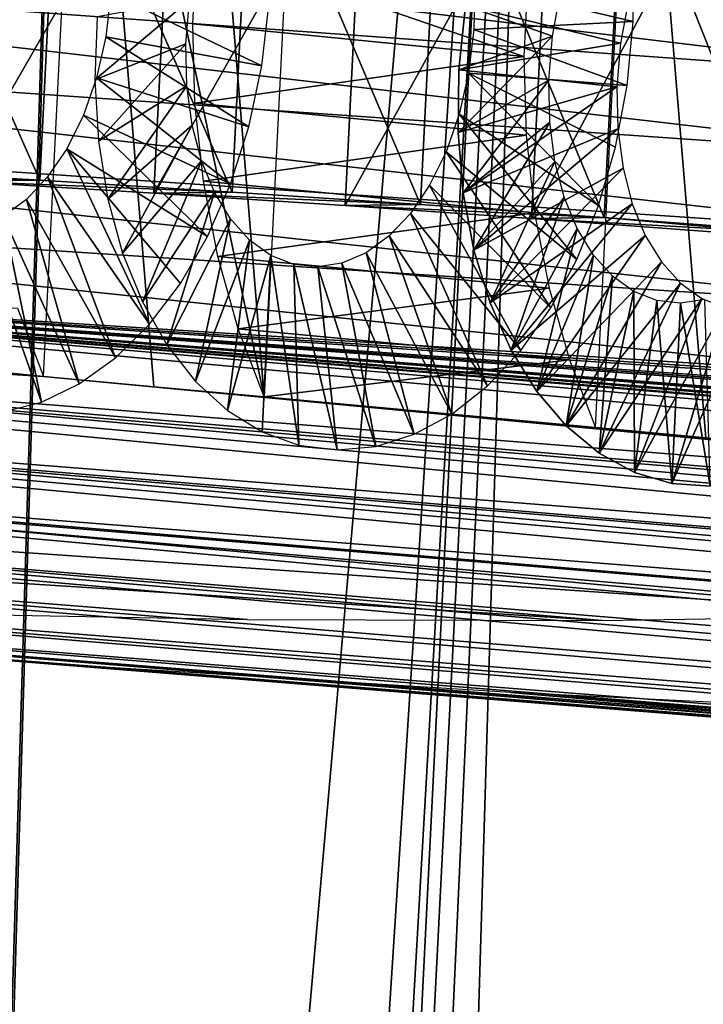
# Model space of a CAD drawing. Header units: millimetres. Extents: x -99 to 221, y -61 to 39.
# Tile 629 of 656: x 194.26 to 196.92, y 23.77 to 27.6. Entities that reach past the tile are written whole.
import ezdxf

# ---------------------------------------------------------------- set-up
doc = ezdxf.new("R2010")
doc.units = ezdxf.units.MM
doc.header["$LTSCALE"] = 33.374815
for name, color, linetype in [('105', 7, 'CONTINUOUS'), ('107', 7, 'CONTINUOUS'), ('109', 7, 'CONTINUOUS'), ('116', 7, 'CONTINUOUS'), ('117', 7, 'CONTINUOUS'), ('33', 7, 'CONTINUOUS'), ('34', 7, 'CONTINUOUS'), ('72', 7, 'CONTINUOUS'), ('73', 7, 'CONTINUOUS'), ('74', 7, 'CONTINUOUS'), ('93', 7, 'CONTINUOUS'), ('94', 7, 'CONTINUOUS')]:
    doc.layers.add(name, color=color, linetype=linetype)

msp = doc.modelspace()

# ---------------------------------------------------------------- linework, layer by layer
at = {"layer": '105', "color": 7, "linetype": 'CONTINUOUS'}
for points in [[(193.5769, 27.0159, -233.2508), (193.2505, 27.0122, -233.6515), (194.3363, 26.9717, -233.375), (193.5769, 27.0159, -233.2508)], [(193.2505, 27.0122, -233.6515), (194.0206, 26.9684, -233.7575), (194.3363, 26.9717, -233.375), (193.2505, 27.0122, -233.6515)], [(194.3363, 26.9717, -233.375), (194.0206, 26.9684, -233.7575), (195.0844, 26.9254, -233.5546), (194.3363, 26.9717, -233.375)], [(194.0206, 26.9684, -233.7575), (194.7799, 26.9222, -233.9229), (195.0844, 26.9254, -233.5546), (194.0206, 26.9684, -233.7575)], [(195.0844, 26.9254, -233.5546), (194.7799, 26.9222, -233.9229), (195.8171, 26.877, -233.7888), (195.0844, 26.9254, -233.5546)], [(194.7799, 26.9222, -233.9229), (195.524, 26.8738, -234.1466), (195.8171, 26.877, -233.7888), (194.7799, 26.9222, -233.9229)], [(195.8171, 26.877, -233.7888), (195.524, 26.8738, -234.1466), (196.5305, 26.827, -234.0763), (195.8171, 26.877, -233.7888)], [(195.524, 26.8738, -234.1466), (196.2484, 26.8236, -234.4273), (196.5305, 26.827, -234.0763), (195.524, 26.8738, -234.1466)], [(196.2484, 26.8236, -234.4273), (197.1164, 26.7756, -234.5196), (196.5305, 26.827, -234.0763), (196.2484, 26.8236, -234.4273)], [(196.9488, 26.7718, -234.7634), (197.1164, 26.7756, -234.5196), (196.2484, 26.8236, -234.4273), (196.9488, 26.7718, -234.7634)], [(196.5305, 26.827, -234.0763), (197.1164, 26.7756, -234.5196), (197.2206, 26.7756, -234.4155), (196.5305, 26.827, -234.0763)]]:
    msp.add_3dface(points, dxfattribs=at)
at = {"layer": '107', "color": 7, "linetype": 'CONTINUOUS'}
for points in [[(193.5769, 27.0159, -233.2508), (194.3363, 26.9717, -233.375), (193.6517, 28.5122, -233.3256), (193.5769, 27.0159, -233.2508)], [(194.3363, 26.9717, -233.375), (194.4111, 28.468, -233.4497), (193.6517, 28.5122, -233.3256), (194.3363, 26.9717, -233.375)], [(194.3363, 26.9717, -233.375), (195.0844, 26.9254, -233.5546), (194.4111, 28.468, -233.4497), (194.3363, 26.9717, -233.375)], [(195.0844, 26.9254, -233.5546), (195.1592, 28.4216, -233.6294), (194.4111, 28.468, -233.4497), (195.0844, 26.9254, -233.5546)], [(195.0844, 26.9254, -233.5546), (195.8171, 26.877, -233.7888), (195.1592, 28.4216, -233.6294), (195.0844, 26.9254, -233.5546)], [(195.8171, 26.877, -233.7888), (195.8919, 28.3733, -233.8636), (195.1592, 28.4216, -233.6294), (195.8171, 26.877, -233.7888)], [(195.8171, 26.877, -233.7888), (196.5305, 26.827, -234.0763), (195.8919, 28.3733, -233.8636), (195.8171, 26.877, -233.7888)], [(196.5305, 26.827, -234.0763), (196.6053, 28.3233, -234.1511), (195.8919, 28.3733, -233.8636), (196.5305, 26.827, -234.0763)], [(196.5305, 26.827, -234.0763), (197.2206, 26.7756, -234.4155), (196.6053, 28.3233, -234.1511), (196.5305, 26.827, -234.0763)], [(197.2206, 26.7756, -234.4155), (197.2954, 28.2718, -234.4902), (196.6053, 28.3233, -234.1511), (197.2206, 26.7756, -234.4155)]]:
    msp.add_3dface(points, dxfattribs=at)
at = {"layer": '109', "color": 7, "linetype": 'CONTINUOUS'}
for points in [[(194.0206, 26.9684, -233.7575), (194.0953, 28.4647, -233.8323), (194.8547, 28.4184, -233.9976), (194.0206, 26.9684, -233.7575)], [(194.7799, 26.9222, -233.9229), (194.0206, 26.9684, -233.7575), (194.8547, 28.4184, -233.9976), (194.7799, 26.9222, -233.9229)], [(194.7799, 26.9222, -233.9229), (194.8547, 28.4184, -233.9976), (195.5988, 28.3701, -234.2214), (194.7799, 26.9222, -233.9229)], [(195.524, 26.8738, -234.1466), (194.7799, 26.9222, -233.9229), (195.5988, 28.3701, -234.2214), (195.524, 26.8738, -234.1466)], [(195.524, 26.8738, -234.1466), (195.5988, 28.3701, -234.2214), (196.3232, 28.3198, -234.5021), (195.524, 26.8738, -234.1466)], [(196.2484, 26.8236, -234.4273), (195.524, 26.8738, -234.1466), (196.3232, 28.3198, -234.5021), (196.2484, 26.8236, -234.4273)], [(196.2484, 26.8236, -234.4273), (196.3232, 28.3198, -234.5021), (197.0236, 28.268, -234.8382), (196.2484, 26.8236, -234.4273)], [(196.9488, 26.7718, -234.7634), (196.2484, 26.8236, -234.4273), (197.0236, 28.268, -234.8382), (196.9488, 26.7718, -234.7634)]]:
    msp.add_3dface(points, dxfattribs=at)
at = {"layer": '116', "color": 7, "linetype": 'CONTINUOUS'}
for points in [[(196.9266, 25.9703, -233.7791), (196.4969, 26.01, -233.3613), (196.6567, 29.2066, -233.521), (196.9266, 25.9703, -233.7791)], [(196.6567, 29.2066, -233.521), (197.0861, 29.1617, -233.9386), (197.3555, 25.9306, -234.1961), (196.6567, 29.2066, -233.521)], [(197.3555, 25.9306, -234.1961), (196.9266, 25.9703, -233.7791), (196.6567, 29.2066, -233.521), (197.3555, 25.9306, -234.1961)]]:
    msp.add_3dface(points, dxfattribs=at)
at = {"layer": '117', "color": 7, "linetype": 'CONTINUOUS'}
for points in [[(194.7803, 26.1688, -231.692), (194.3506, 26.2085, -231.2742), (194.5117, 29.4311, -231.4353), (194.7803, 26.1688, -231.692)], [(194.5117, 29.4311, -231.4353), (194.9411, 29.3862, -231.8528), (195.2091, 26.1291, -232.109), (194.5117, 29.4311, -231.4353)], [(195.2091, 26.1291, -232.109), (194.7803, 26.1688, -231.692), (194.5117, 29.4311, -231.4353), (195.2091, 26.1291, -232.109)], [(195.3697, 29.3413, -232.2696), (195.2091, 26.1291, -232.109), (194.9411, 29.3862, -231.8528), (195.3697, 29.3413, -232.2696)]]:
    msp.add_3dface(points, dxfattribs=at)
at = {"layer": '33', "color": 7, "linetype": 'CONTINUOUS'}
for points in [[(194.6421, 37.3741, -216.5036), (191.2419, 5.7193, -216.7398), (192.7174, 37.7613, -218.4671), (194.6421, 37.3741, -216.5036)], [(192.0753, 5.2657, -215.861), (191.2419, 5.7193, -216.7398), (194.6421, 37.3741, -216.5036), (192.0753, 5.2657, -215.861)], [(192.8792, 4.7264, -215.0032), (192.0753, 5.2657, -215.861), (194.6421, 37.3741, -216.5036), (192.8792, 4.7264, -215.0032)], [(193.6493, 4.1045, -214.171), (192.8792, 4.7264, -215.0032), (194.6421, 37.3741, -216.5036), (193.6493, 4.1045, -214.171)], [(196.5407, 36.8338, -214.551), (193.6493, 4.1045, -214.171), (194.6421, 37.3741, -216.5036), (196.5407, 36.8338, -214.551)], [(194.3817, 3.4029, -213.3684), (193.6493, 4.1045, -214.171), (196.5407, 36.8338, -214.551), (194.3817, 3.4029, -213.3684)], [(194.6022, 3.1458, -213.1223), (194.3817, 3.4029, -213.3684), (196.5407, 36.8338, -214.551), (194.6022, 3.1458, -213.1223)], [(194.8006, 2.8557, -212.8948), (194.6022, 3.1458, -213.1223), (196.5407, 36.8338, -214.551), (194.8006, 2.8557, -212.8948)], [(194.9749, 2.5358, -212.6885), (194.8006, 2.8557, -212.8948), (196.5407, 36.8338, -214.551), (194.9749, 2.5358, -212.6885)], [(198.4073, 36.1419, -212.6153), (194.9749, 2.5358, -212.6885), (196.5407, 36.8338, -214.551), (198.4073, 36.1419, -212.6153)], [(198.4073, 36.1419, -212.6153), (193.6646, -58.7521, -207.8727), (194.2771, -22.8143, -210.8524), (198.4073, 36.1419, -212.6153)], [(200.2358, 35.3009, -210.7027), (193.6646, -58.7521, -207.8727), (198.4073, 36.1419, -212.6153), (200.2358, 35.3009, -210.7027)], [(194.2771, -22.8143, -210.8524), (195.4275, 0.2041, -212.0029), (198.4073, 36.1419, -212.6153), (194.2771, -22.8143, -210.8524)], [(195.1232, 2.1895, -212.5057), (194.9749, 2.5358, -212.6885), (198.4073, 36.1419, -212.6153), (195.1232, 2.1895, -212.5057)], [(195.2437, 1.8207, -212.3482), (195.1232, 2.1895, -212.5057), (198.4073, 36.1419, -212.6153), (195.2437, 1.8207, -212.3482)], [(195.3353, 1.4335, -212.218), (195.2437, 1.8207, -212.3482), (198.4073, 36.1419, -212.6153), (195.3353, 1.4335, -212.218)], [(195.3968, 1.032, -212.1163), (195.3353, 1.4335, -212.218), (198.4073, 36.1419, -212.6153), (195.3968, 1.032, -212.1163)], [(195.4277, 0.6208, -212.0443), (195.3968, 1.032, -212.1163), (198.4073, 36.1419, -212.6153), (195.4277, 0.6208, -212.0443)], [(195.4275, 0.2041, -212.0029), (195.4277, 0.6208, -212.0443), (198.4073, 36.1419, -212.6153), (195.4275, 0.2041, -212.0029)], [(195.5772, -57.9111, -206.0442), (193.6646, -58.7521, -207.8727), (200.2358, 35.3009, -210.7027), (195.5772, -57.9111, -206.0442)], [(202.0207, 34.3131, -208.819), (195.5772, -57.9111, -206.0442), (200.2358, 35.3009, -210.7027), (202.0207, 34.3131, -208.819)], [(197.4609, -56.9233, -204.2592), (195.5772, -57.9111, -206.0442), (202.0207, 34.3131, -208.819), (197.4609, -56.9233, -204.2592)]]:
    msp.add_3dface(points, dxfattribs=at)
at = {"layer": '34', "color": 7, "linetype": 'CONTINUOUS'}
for points in [[(194.593, 35.8649, -205.0599), (192.7645, 36.706, -206.9725), (189.9345, -57.347, -200.4014), (194.593, 35.8649, -205.0599)], [(191.8181, -56.3593, -198.6164), (194.593, 35.8649, -205.0599), (189.9345, -57.347, -200.4014), (191.8181, -56.3593, -198.6164)], [(196.378, 34.8772, -203.1763), (194.593, 35.8649, -205.0599), (191.8181, -56.3593, -198.6164), (196.378, 34.8772, -203.1763)], [(193.6667, -55.2281, -196.8809), (196.378, 34.8772, -203.1763), (191.8181, -56.3593, -198.6164), (193.6667, -55.2281, -196.8809)], [(198.1135, 33.7459, -201.3277), (196.378, 34.8772, -203.1763), (193.6667, -55.2281, -196.8809), (198.1135, 33.7459, -201.3277)], [(195.4746, -53.9568, -195.2001), (198.1135, 33.7459, -201.3277), (193.6667, -55.2281, -196.8809), (195.4746, -53.9568, -195.2001)], [(199.7943, 32.4747, -199.5198), (198.1135, 33.7459, -201.3277), (195.4746, -53.9568, -195.2001), (199.7943, 32.4747, -199.5198)], [(197.236, -52.5496, -193.5794), (199.7943, 32.4747, -199.5198), (195.4746, -53.9568, -195.2001), (197.236, -52.5496, -193.5794)]]:
    msp.add_3dface(points, dxfattribs=at)
at = {"layer": '72', "linetype": 'CONTINUOUS'}
for points in [[(196.3614, 27.7053, -231.7167), (195.9921, 27.651, -232.3368), (196.3296, 27.5319, -231.6671), (196.3614, 27.7053, -231.7167)], [(195.9921, 27.651, -232.3368), (195.9658, 27.4018, -232.2795), (196.3296, 27.5319, -231.6671), (195.9921, 27.651, -232.3368)], [(196.3296, 27.5319, -231.6671), (195.9628, 27.1576, -232.1994), (196.3155, 27.3617, -231.5998), (196.3296, 27.5319, -231.6671)], [(195.9658, 27.4018, -232.2795), (195.9628, 27.1576, -232.1994), (196.3296, 27.5319, -231.6671), (195.9658, 27.4018, -232.2795)], [(195.9628, 27.1576, -232.1994), (195.9826, 26.9225, -232.0973), (196.3155, 27.3617, -231.5998), (195.9628, 27.1576, -232.1994)], [(196.3155, 27.3617, -231.5998), (195.9826, 26.9225, -232.0973), (196.3191, 27.198, -231.5154), (196.3155, 27.3617, -231.5998)], [(195.9826, 26.9225, -232.0973), (196.0245, 26.7006, -231.9744), (196.3191, 27.198, -231.5154), (195.9826, 26.9225, -232.0973)], [(196.3191, 27.198, -231.5154), (196.0245, 26.7006, -231.9744), (196.3395, 27.0454, -231.4155), (196.3191, 27.198, -231.5154)], [(196.0245, 26.7006, -231.9744), (196.0873, 26.4957, -231.8325), (196.3395, 27.0454, -231.4155), (196.0245, 26.7006, -231.9744)], [(196.3395, 27.0454, -231.4155), (196.0873, 26.4957, -231.8325), (196.3756, 26.9065, -231.3013), (196.3395, 27.0454, -231.4155)], [(196.0873, 26.4957, -231.8325), (196.1693, 26.3113, -231.6733), (196.3756, 26.9065, -231.3013), (196.0873, 26.4957, -231.8325)], [(196.3756, 26.9065, -231.3013), (196.1693, 26.3113, -231.6733), (196.426, 26.7841, -231.1745), (196.3756, 26.9065, -231.3013)], [(196.1693, 26.3113, -231.6733), (196.2687, 26.1506, -231.499), (196.426, 26.7841, -231.1745), (196.1693, 26.3113, -231.6733)], [(196.426, 26.7841, -231.1745), (196.2687, 26.1506, -231.499), (196.4891, 26.6807, -231.0368), (196.426, 26.7841, -231.1745)], [(196.2687, 26.1506, -231.499), (196.3833, 26.0163, -231.3122), (196.4891, 26.6807, -231.0368), (196.2687, 26.1506, -231.499)], [(196.4891, 26.6807, -231.0368), (196.3833, 26.0163, -231.3122), (196.563, 26.5984, -230.8904), (196.4891, 26.6807, -231.0368)], [(196.3833, 26.0163, -231.3122), (196.5108, 25.9108, -231.1155), (196.563, 26.5984, -230.8904), (196.3833, 26.0163, -231.3122)], [(196.563, 26.5984, -230.8904), (196.5108, 25.9108, -231.1155), (196.646, 26.5388, -230.737), (196.563, 26.5984, -230.8904)], [(196.5108, 25.9108, -231.1155), (196.6483, 25.8359, -230.9117), (196.646, 26.5388, -230.737), (196.5108, 25.9108, -231.1155)], [(196.646, 26.5388, -230.737), (196.6483, 25.8359, -230.9117), (196.7349, 26.5037, -230.5802), (196.646, 26.5388, -230.737)], [(196.6483, 25.8359, -230.9117), (196.7932, 25.7929, -230.7037), (196.7349, 26.5037, -230.5802), (196.6483, 25.8359, -230.9117)], [(196.7349, 26.5037, -230.5802), (196.7932, 25.7929, -230.7037), (196.8275, 26.4935, -230.4225), (196.7349, 26.5037, -230.5802)], [(196.8275, 26.4935, -230.4225), (196.9425, 25.7826, -230.4947), (196.9218, 26.5087, -230.2653), (196.8275, 26.4935, -230.4225)], [(196.7932, 25.7929, -230.7037), (196.9425, 25.7826, -230.4947), (196.8275, 26.4935, -230.4225), (196.7932, 25.7929, -230.7037)]]:
    msp.add_3dface(points, dxfattribs=at)
at = {"layer": '73', "linetype": 'CONTINUOUS'}
for points in [[(195.9658, 27.4018, -232.2795), (195.9921, 27.651, -232.3368), (196.5942, 27.5054, -231.9317), (195.9658, 27.4018, -232.2795)], [(196.5942, 27.5054, -231.9317), (195.9921, 27.651, -232.3368), (196.626, 27.6788, -231.9813), (196.5942, 27.5054, -231.9317)], [(196.5801, 27.3352, -231.8644), (195.9658, 27.4018, -232.2795), (196.5942, 27.5054, -231.9317), (196.5801, 27.3352, -231.8644)], [(195.9628, 27.1576, -232.1994), (195.9658, 27.4018, -232.2795), (196.5801, 27.3352, -231.8644), (195.9628, 27.1576, -232.1994)], [(195.9826, 26.9225, -232.0973), (195.9628, 27.1576, -232.1994), (196.5801, 27.3352, -231.8644), (195.9826, 26.9225, -232.0973)], [(196.5837, 27.1716, -231.78), (195.9826, 26.9225, -232.0973), (196.5801, 27.3352, -231.8644), (196.5837, 27.1716, -231.78)], [(196.0245, 26.7006, -231.9744), (195.9826, 26.9225, -232.0973), (196.5837, 27.1716, -231.78), (196.0245, 26.7006, -231.9744)], [(196.6041, 27.019, -231.6801), (196.0245, 26.7006, -231.9744), (196.5837, 27.1716, -231.78), (196.6041, 27.019, -231.6801)], [(196.0873, 26.4957, -231.8325), (196.0245, 26.7006, -231.9744), (196.6041, 27.019, -231.6801), (196.0873, 26.4957, -231.8325)], [(196.6402, 26.8801, -231.5659), (196.0873, 26.4957, -231.8325), (196.6041, 27.019, -231.6801), (196.6402, 26.8801, -231.5659)], [(196.1693, 26.3113, -231.6733), (196.0873, 26.4957, -231.8325), (196.6402, 26.8801, -231.5659), (196.1693, 26.3113, -231.6733)], [(196.6906, 26.7576, -231.4391), (196.1693, 26.3113, -231.6733), (196.6402, 26.8801, -231.5659), (196.6906, 26.7576, -231.4391)], [(196.2687, 26.1506, -231.499), (196.1693, 26.3113, -231.6733), (196.6906, 26.7576, -231.4391), (196.2687, 26.1506, -231.499)], [(196.7537, 26.6542, -231.3014), (196.2687, 26.1506, -231.499), (196.6906, 26.7576, -231.4391), (196.7537, 26.6542, -231.3014)], [(196.3833, 26.0163, -231.3122), (196.2687, 26.1506, -231.499), (196.7537, 26.6542, -231.3014), (196.3833, 26.0163, -231.3122)], [(196.8276, 26.5719, -231.155), (196.3833, 26.0163, -231.3122), (196.7537, 26.6542, -231.3014), (196.8276, 26.5719, -231.155)], [(196.5108, 25.9108, -231.1155), (196.3833, 26.0163, -231.3122), (196.8276, 26.5719, -231.155), (196.5108, 25.9108, -231.1155)], [(196.9106, 26.5123, -231.0016), (196.5108, 25.9108, -231.1155), (196.8276, 26.5719, -231.155), (196.9106, 26.5123, -231.0016)], [(196.6483, 25.8359, -230.9117), (196.5108, 25.9108, -231.1155), (196.9106, 26.5123, -231.0016), (196.6483, 25.8359, -230.9117)], [(196.9995, 26.4772, -230.8448), (196.6483, 25.8359, -230.9117), (196.9106, 26.5123, -231.0016), (196.9995, 26.4772, -230.8448)], [(196.7932, 25.7929, -230.7037), (196.6483, 25.8359, -230.9117), (196.9995, 26.4772, -230.8448), (196.7932, 25.7929, -230.7037)], [(197.0921, 26.4671, -230.6871), (196.7932, 25.7929, -230.7037), (196.9995, 26.4772, -230.8448), (197.0921, 26.4671, -230.6871)], [(196.9425, 25.7826, -230.4947), (196.7932, 25.7929, -230.7037), (197.0921, 26.4671, -230.6871), (196.9425, 25.7826, -230.4947)]]:
    msp.add_3dface(points, dxfattribs=at)
at = {"layer": '74', "linetype": 'CONTINUOUS'}
for points in [[(196.6436, 27.8448, -227.4746), (196.0273, 27.736, -227.8651), (196.6432, 27.5899, -227.5083), (196.6436, 27.8448, -227.4746)], [(196.0273, 27.736, -227.8651), (196.0238, 27.5579, -227.9157), (196.6432, 27.5899, -227.5083), (196.0273, 27.736, -227.8651)], [(194.6131, 27.6993, -226.5048), (194.5927, 27.5295, -226.5727), (195.1996, 27.4173, -226.1733), (194.6131, 27.6993, -226.5048)], [(195.2286, 27.6648, -226.1103), (194.6131, 27.6993, -226.5048), (195.1996, 27.4173, -226.1733), (195.2286, 27.6648, -226.1103)], [(194.9048, 27.5027, -230.1891), (194.9189, 27.6729, -230.2564), (194.5506, 27.3619, -230.8118), (194.9048, 27.5027, -230.1891)], [(194.5506, 27.3619, -230.8118), (194.9189, 27.6729, -230.2564), (194.5598, 27.6079, -230.8861), (194.5506, 27.3619, -230.8118)], [(196.6432, 27.5899, -227.5083), (196.0238, 27.5579, -227.9157), (196.62, 27.3403, -227.5653), (196.6432, 27.5899, -227.5083)], [(196.0238, 27.5579, -227.9157), (196.0033, 27.3878, -227.9837), (196.62, 27.3403, -227.5653), (196.0238, 27.5579, -227.9157)], [(194.5646, 27.1241, -230.7154), (194.9048, 27.5027, -230.1891), (194.5506, 27.3619, -230.8118), (194.5646, 27.1241, -230.7154)], [(194.5927, 27.5295, -226.5727), (194.5566, 27.3708, -226.6571), (195.149, 27.1803, -226.259), (194.5927, 27.5295, -226.5727)], [(194.9084, 27.3391, -230.1048), (194.9048, 27.5027, -230.1891), (194.5646, 27.1241, -230.7154), (194.9084, 27.3391, -230.1048)], [(195.1996, 27.4173, -226.1733), (194.5927, 27.5295, -226.5727), (195.149, 27.1803, -226.259), (195.1996, 27.4173, -226.1733)], [(196.0033, 27.3878, -227.9837), (195.9671, 27.2291, -228.0682), (196.5093, 26.8734, -227.7468), (196.0033, 27.3878, -227.9837)], [(196.62, 27.3403, -227.5653), (196.0033, 27.3878, -227.9837), (196.575, 27.1002, -227.645), (196.62, 27.3403, -227.5653)], [(196.575, 27.1002, -227.645), (196.0033, 27.3878, -227.9837), (196.5093, 26.8734, -227.7468), (196.575, 27.1002, -227.645)], [(194.5566, 27.3708, -226.6571), (194.5058, 27.2246, -226.7581), (195.0782, 26.9577, -226.3663), (194.5566, 27.3708, -226.6571)], [(195.149, 27.1803, -226.259), (194.5566, 27.3708, -226.6571), (195.0782, 26.9577, -226.3663), (195.149, 27.1803, -226.259)], [(194.6008, 26.8984, -230.5979), (194.9084, 27.3391, -230.1048), (194.5646, 27.1241, -230.7154), (194.6008, 26.8984, -230.5979)], [(194.9288, 27.1865, -230.0049), (194.9084, 27.3391, -230.1048), (194.6008, 26.8984, -230.5979), (194.9288, 27.1865, -230.0049)], [(195.9671, 27.2291, -228.0682), (195.9162, 27.0829, -228.1693), (196.4246, 26.6639, -227.8693), (195.9671, 27.2291, -228.0682)], [(196.5093, 26.8734, -227.7468), (195.9671, 27.2291, -228.0682), (196.4246, 26.6639, -227.8693), (196.5093, 26.8734, -227.7468)], [(194.5058, 27.2246, -226.7581), (194.4416, 27.0945, -226.8743), (194.9888, 26.7533, -226.494), (194.5058, 27.2246, -226.7581)], [(195.0782, 26.9577, -226.3663), (194.5058, 27.2246, -226.7581), (194.9888, 26.7533, -226.494), (195.0782, 26.9577, -226.3663)], [(194.6582, 26.6886, -230.4608), (194.9288, 27.1865, -230.0049), (194.6008, 26.8984, -230.5979), (194.6582, 26.6886, -230.4608)], [(194.9649, 27.0476, -229.8907), (194.9288, 27.1865, -230.0049), (194.6582, 26.6886, -230.4608), (194.9649, 27.0476, -229.8907)], [(194.4416, 27.0945, -226.8743), (194.367, 26.9847, -227.0026), (194.7627, 26.4123, -226.8035), (194.4416, 27.0945, -226.8743)], [(194.9888, 26.7533, -226.494), (194.4416, 27.0945, -226.8743), (194.8829, 26.5705, -226.6404), (194.9888, 26.7533, -226.494)], [(194.8829, 26.5705, -226.6404), (194.4416, 27.0945, -226.8743), (194.7627, 26.4123, -226.8035), (194.8829, 26.5705, -226.6404)], [(195.9162, 27.0829, -228.1693), (195.852, 26.9529, -228.2856), (196.3228, 26.4752, -228.011), (195.9162, 27.0829, -228.1693)], [(196.4246, 26.6639, -227.8693), (195.9162, 27.0829, -228.1693), (196.3228, 26.4752, -228.011), (196.4246, 26.6639, -227.8693)], [(194.7353, 26.4985, -230.3059), (194.9649, 27.0476, -229.8907), (194.6582, 26.6886, -230.4608), (194.7353, 26.4985, -230.3059)], [(195.0153, 26.9251, -229.7638), (194.9649, 27.0476, -229.8907), (194.7353, 26.4985, -230.3059), (195.0153, 26.9251, -229.7638)], [(194.367, 26.9847, -227.0026), (194.2841, 26.8967, -227.141), (194.6308, 26.2814, -226.9811), (194.367, 26.9847, -227.0026)], [(194.7627, 26.4123, -226.8035), (194.367, 26.9847, -227.0026), (194.6308, 26.2814, -226.9811), (194.7627, 26.4123, -226.8035)], [(194.8304, 26.3313, -230.1354), (195.0153, 26.9251, -229.7638), (194.7353, 26.4985, -230.3059), (194.8304, 26.3313, -230.1354)], [(195.0784, 26.8217, -229.6262), (195.0153, 26.9251, -229.7638), (194.8304, 26.3313, -230.1354), (195.0784, 26.8217, -229.6262)], [(195.852, 26.9529, -228.2856), (195.7773, 26.8431, -228.414), (196.2062, 26.3102, -228.1699), (195.852, 26.9529, -228.2856)], [(196.3228, 26.4752, -228.011), (195.852, 26.9529, -228.2856), (196.2062, 26.3102, -228.1699), (196.3228, 26.4752, -228.011)], [(194.2841, 26.8967, -227.141), (194.1944, 26.8314, -227.289), (194.4899, 26.1799, -227.1706), (194.2841, 26.8967, -227.141)], [(194.6308, 26.2814, -226.9811), (194.2841, 26.8967, -227.141), (194.4899, 26.1799, -227.1706), (194.6308, 26.2814, -226.9811)], [(194.1944, 26.8314, -227.289), (194.1005, 26.7907, -227.4438), (194.3429, 26.1094, -227.3693), (194.1944, 26.8314, -227.289)], [(194.4899, 26.1799, -227.1706), (194.1944, 26.8314, -227.289), (194.3429, 26.1094, -227.3693), (194.4899, 26.1799, -227.1706)], [(194.9412, 26.1899, -229.9516), (195.0784, 26.8217, -229.6262), (194.8304, 26.3313, -230.1354), (194.9412, 26.1899, -229.9516)], [(195.1523, 26.7394, -229.4797), (195.0784, 26.8217, -229.6262), (194.9412, 26.1899, -229.9516), (195.1523, 26.7394, -229.4797)], [(195.7773, 26.8431, -228.414), (195.6945, 26.7554, -228.5522), (196.0771, 26.1719, -228.3439), (195.7773, 26.8431, -228.414)], [(196.2062, 26.3102, -228.1699), (195.7773, 26.8431, -228.414), (196.0771, 26.1719, -228.3439), (196.2062, 26.3102, -228.1699)], [(194.3429, 26.1094, -227.3693), (194.1005, 26.7907, -227.4438), (194.1927, 26.0713, -227.5745), (194.3429, 26.1094, -227.3693)], [(195.0656, 26.0766, -229.7572), (195.1523, 26.7394, -229.4797), (194.9412, 26.1899, -229.9516), (195.0656, 26.0766, -229.7572)], [(195.2353, 26.6798, -229.3263), (195.1523, 26.7394, -229.4797), (195.0656, 26.0766, -229.7572), (195.2353, 26.6798, -229.3263)], [(195.6945, 26.7554, -228.5522), (195.6049, 26.6903, -228.7), (195.9382, 26.0625, -228.5306), (195.6945, 26.7554, -228.5522)], [(196.0771, 26.1719, -228.3439), (195.6945, 26.7554, -228.5522), (195.9382, 26.0625, -228.5306), (196.0771, 26.1719, -228.3439)], [(195.6049, 26.6903, -228.7), (195.5111, 26.6497, -228.8546), (195.7925, 25.9838, -228.7272), (195.6049, 26.6903, -228.7)], [(195.9382, 26.0625, -228.5306), (195.6049, 26.6903, -228.7), (195.7925, 25.9838, -228.7272), (195.9382, 26.0625, -228.5306)], [(195.2007, 25.9935, -229.555), (195.2353, 26.6798, -229.3263), (195.0656, 26.0766, -229.7572), (195.2007, 25.9935, -229.555)], [(195.344, 25.942, -229.3478), (195.2353, 26.6798, -229.3263), (195.2007, 25.9935, -229.555), (195.344, 25.942, -229.3478)], [(195.3242, 26.6447, -229.1695), (195.2353, 26.6798, -229.3263), (195.344, 25.942, -229.3478), (195.3242, 26.6447, -229.1695)], [(195.4168, 26.6346, -229.0118), (195.3242, 26.6447, -229.1695), (195.4924, 25.9231, -229.1388), (195.4168, 26.6346, -229.0118)], [(195.4924, 25.9231, -229.1388), (195.3242, 26.6447, -229.1695), (195.344, 25.942, -229.3478), (195.4924, 25.9231, -229.1388)], [(195.5111, 26.6497, -228.8546), (195.4168, 26.6346, -229.0118), (195.6429, 25.9371, -228.9309), (195.5111, 26.6497, -228.8546)], [(195.6429, 25.9371, -228.9309), (195.4168, 26.6346, -229.0118), (195.4924, 25.9231, -229.1388), (195.6429, 25.9371, -228.9309)], [(195.7925, 25.9838, -228.7272), (195.5111, 26.6497, -228.8546), (195.6429, 25.9371, -228.9309), (195.7925, 25.9838, -228.7272)]]:
    msp.add_3dface(points, dxfattribs=at)
at = {"layer": '93', "color": 7, "linetype": 'CONTINUOUS'}
for points in [[(194.9311, 27.5801, -232.5321), (194.9466, 27.8904, -232.5476), (196.2185, 27.4538, -233.784), (194.9311, 27.5801, -232.5321)], [(196.2185, 27.4538, -233.784), (194.9466, 27.8904, -232.5476), (196.234, 27.7628, -233.7995), (196.2185, 27.4538, -233.784)], [(194.9397, 27.2716, -232.4927), (194.9311, 27.5801, -232.5321), (196.2185, 27.4538, -233.784), (194.9397, 27.2716, -232.4927)], [(196.2272, 27.1467, -233.7446), (194.9397, 27.2716, -232.4927), (196.2185, 27.4538, -233.784), (196.2272, 27.1467, -233.7446)], [(194.9724, 26.9687, -232.4297), (194.9397, 27.2716, -232.4927), (196.2272, 27.1467, -233.7446), (194.9724, 26.9687, -232.4297)], [(196.2599, 26.8452, -233.6817), (194.9724, 26.9687, -232.4297), (196.2272, 27.1467, -233.7446), (196.2599, 26.8452, -233.6817)], [(195.0287, 26.675, -232.3441), (194.9724, 26.9687, -232.4297), (196.2599, 26.8452, -233.6817), (195.0287, 26.675, -232.3441)], [(187.2234, 26.6661, -224.128), (187.0994, 26.9399, -224.2793), (194.3506, 26.2085, -231.2742), (187.2234, 26.6661, -224.128)], [(194.3506, 26.2085, -231.2742), (187.0994, 26.9399, -224.2793), (194.2494, 26.4744, -231.402), (194.3506, 26.2085, -231.2742)], [(196.3163, 26.5529, -233.5962), (195.0287, 26.675, -232.3441), (196.2599, 26.8452, -233.6817), (196.3163, 26.5529, -233.5962)], [(187.3694, 26.4159, -223.957), (187.2234, 26.6661, -224.128), (208.3102, 24.6663, -244.5348), (187.3694, 26.4159, -223.957)], [(208.3102, 24.6663, -244.5348), (187.2234, 26.6661, -224.128), (208.2433, 24.7791, -244.613), (208.3102, 24.6663, -244.5348)], [(208.2433, 24.7791, -244.613), (187.2234, 26.6661, -224.128), (208.1814, 24.8977, -244.6867), (208.2433, 24.7791, -244.613)], [(208.1814, 24.8977, -244.6867), (187.2234, 26.6661, -224.128), (194.3506, 26.2085, -231.2742), (208.1814, 24.8977, -244.6867)], [(195.1079, 26.394, -232.2367), (195.0287, 26.675, -232.3441), (196.3163, 26.5529, -233.5962), (195.1079, 26.394, -232.2367)], [(196.3956, 26.2733, -233.4889), (195.1079, 26.394, -232.2367), (196.3163, 26.5529, -233.5962), (196.3956, 26.2733, -233.4889)], [(187.5356, 26.1923, -223.7684), (187.3694, 26.4159, -223.957), (208.4586, 24.4599, -244.3657), (187.5356, 26.1923, -223.7684)], [(208.4586, 24.4599, -244.3657), (187.3694, 26.4159, -223.957), (208.3821, 24.5598, -244.4522), (208.4586, 24.4599, -244.3657)], [(208.3821, 24.5598, -244.4522), (187.3694, 26.4159, -223.957), (208.3102, 24.6663, -244.5348), (208.3821, 24.5598, -244.4522)], [(195.2091, 26.1291, -232.109), (195.1079, 26.394, -232.2367), (196.3956, 26.2733, -233.4889), (195.2091, 26.1291, -232.109)], [(196.4969, 26.01, -233.3613), (195.2091, 26.1291, -232.109), (196.3956, 26.2733, -233.4889), (196.4969, 26.01, -233.3613)], [(194.3506, 26.2085, -231.2742), (194.7803, 26.1688, -231.692), (208.1814, 24.8977, -244.6867), (194.3506, 26.2085, -231.2742)], [(187.72, 25.998, -223.5647), (187.5356, 26.1923, -223.7684), (208.6245, 24.2812, -244.182), (187.72, 25.998, -223.5647)], [(208.6245, 24.2812, -244.182), (187.5356, 26.1923, -223.7684), (208.5395, 24.3669, -244.2756), (208.6245, 24.2812, -244.182)], [(208.5395, 24.3669, -244.2756), (187.5356, 26.1923, -223.7684), (208.4586, 24.4599, -244.3657), (208.5395, 24.3669, -244.2756)], [(194.7803, 26.1688, -231.692), (195.2091, 26.1291, -232.109), (208.1814, 24.8977, -244.6867), (194.7803, 26.1688, -231.692)], [(195.2091, 26.1291, -232.109), (196.4969, 26.01, -233.3613), (208.1814, 24.8977, -244.6867), (195.2091, 26.1291, -232.109)], [(196.9266, 25.9703, -233.7791), (208.1814, 24.8977, -244.6867), (196.4969, 26.01, -233.3613), (196.9266, 25.9703, -233.7791)], [(208.8056, 24.1328, -243.9861), (187.72, 25.998, -223.5647), (208.7133, 24.2031, -244.0854), (208.8056, 24.1328, -243.9861)], [(208.7133, 24.2031, -244.0854), (187.72, 25.998, -223.5647), (208.6245, 24.2812, -244.182), (208.7133, 24.2031, -244.0854)], [(187.92, 25.8357, -223.3484), (187.72, 25.998, -223.5647), (208.8056, 24.1328, -243.9861), (187.92, 25.8357, -223.3484)], [(188.1334, 25.7073, -223.1221), (187.92, 25.8357, -223.3484), (208.901, 24.0706, -243.8844), (188.1334, 25.7073, -223.1221)], [(208.901, 24.0706, -243.8844), (187.92, 25.8357, -223.3484), (208.8056, 24.1328, -243.9861), (208.901, 24.0706, -243.8844)], [(188.3573, 25.6144, -222.889), (188.1334, 25.7073, -223.1221), (209.1002, 23.9713, -243.6753), (188.3573, 25.6144, -222.889)], [(209.1002, 23.9713, -243.6753), (188.1334, 25.7073, -223.1221), (208.9994, 24.0167, -243.7807), (209.1002, 23.9713, -243.6753)], [(208.9994, 24.0167, -243.7807), (188.1334, 25.7073, -223.1221), (208.901, 24.0706, -243.8844), (208.9994, 24.0167, -243.7807)], [(191.4349, 25.3448, -225.7296), (188.3573, 25.6144, -222.889), (209.2031, 23.9346, -243.5687), (191.4349, 25.3448, -225.7296)], [(209.2031, 23.9346, -243.5687), (188.3573, 25.6144, -222.889), (209.1002, 23.9713, -243.6753), (209.2031, 23.9346, -243.5687)], [(205.6324, 24.2003, -239.7856), (191.4349, 25.3448, -225.7296), (209.3079, 23.9066, -243.4611), (205.6324, 24.2003, -239.7856)], [(209.3079, 23.9066, -243.4611), (191.4349, 25.3448, -225.7296), (209.2031, 23.9346, -243.5687), (209.3079, 23.9066, -243.4611)], [(193.0248, 25.1992, -226.9534), (191.4349, 25.3448, -225.7296), (201.9076, 24.4979, -236.0608), (193.0248, 25.1992, -226.9534)], [(201.9076, 24.4979, -236.0608), (191.4349, 25.3448, -225.7296), (205.6324, 24.2003, -239.7856), (201.9076, 24.4979, -236.0608)], [(194.6073, 25.0771, -228.1713), (193.0248, 25.1992, -226.9534), (200.8727, 24.5697, -234.7079), (194.6073, 25.0771, -228.1713)], [(200.8727, 24.5697, -234.7079), (193.0248, 25.1992, -226.9534), (201.9076, 24.4979, -236.0608), (200.8727, 24.5697, -234.7079)], [(196.1675, 24.9793, -229.3724), (194.6073, 25.0771, -228.1713), (199.8192, 24.6621, -233.3301), (196.1675, 24.9793, -229.3724)], [(199.8192, 24.6621, -233.3301), (194.6073, 25.0771, -228.1713), (200.8727, 24.5697, -234.7079), (199.8192, 24.6621, -233.3301)], [(197.6904, 24.9062, -230.5454), (196.1675, 24.9793, -229.3724), (198.7555, 24.7745, -231.9389), (197.6904, 24.9062, -230.5454)], [(198.7555, 24.7745, -231.9389), (196.1675, 24.9793, -229.3724), (199.8192, 24.6621, -233.3301), (198.7555, 24.7745, -231.9389)]]:
    msp.add_3dface(points, dxfattribs=at)
at = {"layer": '94', "color": 7, "linetype": 'CONTINUOUS'}
for points in [[(191.0664, 28.1969, -220.438), (191.01, 27.866, -220.4613), (198.0705, 27.3549, -227.6689), (191.0664, 28.1969, -220.438)], [(198.11, 27.6642, -227.6604), (191.0664, 28.1969, -220.438), (198.0705, 27.3549, -227.6689), (198.11, 27.6642, -227.6604)], [(191.01, 27.866, -220.4613), (190.9281, 27.5436, -220.511), (198.0075, 27.0511, -227.7016), (191.01, 27.866, -220.4613)], [(198.0705, 27.3549, -227.6689), (191.01, 27.866, -220.4613), (198.0075, 27.0511, -227.7016), (198.0705, 27.3549, -227.6689)], [(190.9281, 27.5436, -220.511), (190.8215, 27.2335, -220.5866), (197.9218, 26.7564, -227.7578), (190.9281, 27.5436, -220.511)], [(198.0075, 27.0511, -227.7016), (190.9281, 27.5436, -220.511), (197.9218, 26.7564, -227.7578), (198.0075, 27.0511, -227.7016)], [(190.8215, 27.2335, -220.5866), (190.6918, 26.9399, -220.687), (197.8144, 26.4744, -227.837), (190.8215, 27.2335, -220.5866)], [(197.9218, 26.7564, -227.7578), (190.8215, 27.2335, -220.5866), (197.8144, 26.4744, -227.837), (197.9218, 26.7564, -227.7578)], [(190.6918, 26.9399, -220.687), (190.5404, 26.6661, -220.811), (197.6866, 26.2085, -227.9382), (190.6918, 26.9399, -220.687)], [(197.8144, 26.4744, -227.837), (190.6918, 26.9399, -220.687), (197.6866, 26.2085, -227.9382), (197.8144, 26.4744, -227.837)], [(190.5404, 26.6661, -220.811), (190.3694, 26.4159, -220.957), (211.0254, 24.7791, -241.8308), (190.5404, 26.6661, -220.811)], [(209.2356, 25.1114, -239.8149), (190.5404, 26.6661, -220.811), (209.6526, 25.0718, -240.2438), (209.2356, 25.1114, -239.8149)], [(206.035, 25.4151, -236.5235), (190.5404, 26.6661, -220.811), (206.4528, 25.3754, -236.9532), (206.035, 25.4151, -236.5235)], [(190.5404, 26.6661, -220.811), (206.035, 25.4151, -236.5235), (204.087, 25.6001, -234.5202), (190.5404, 26.6661, -220.811)], [(206.4528, 25.3754, -236.9532), (190.5404, 26.6661, -220.811), (206.8698, 25.3359, -237.382), (206.4528, 25.3754, -236.9532)], [(203.2522, 25.6794, -233.6617), (190.5404, 26.6661, -220.811), (203.67, 25.6397, -234.0914), (203.2522, 25.6794, -233.6617)], [(190.5404, 26.6661, -220.811), (203.2522, 25.6794, -233.6617), (200.6085, 25.9306, -230.943), (190.5404, 26.6661, -220.811)], [(203.67, 25.6397, -234.0914), (190.5404, 26.6661, -220.811), (204.087, 25.6001, -234.5202), (203.67, 25.6397, -234.0914)], [(197.6866, 26.2085, -227.9382), (190.5404, 26.6661, -220.811), (198.1044, 26.1688, -228.3678), (197.6866, 26.2085, -227.9382)], [(198.1044, 26.1688, -228.3678), (190.5404, 26.6661, -220.811), (198.5215, 26.1291, -228.7967), (198.1044, 26.1688, -228.3678)], [(198.5215, 26.1291, -228.7967), (190.5404, 26.6661, -220.811), (199.7737, 26.01, -230.0845), (198.5215, 26.1291, -228.7967)], [(211.0991, 24.8977, -241.769), (190.5404, 26.6661, -220.811), (211.0254, 24.7791, -241.8308), (211.0991, 24.8977, -241.769)], [(190.5404, 26.6661, -220.811), (211.0991, 24.8977, -241.769), (209.6526, 25.0718, -240.2438), (190.5404, 26.6661, -220.811)], [(208.8177, 25.151, -239.3853), (190.5404, 26.6661, -220.811), (209.2356, 25.1114, -239.8149), (208.8177, 25.151, -239.3853)], [(190.5404, 26.6661, -220.811), (208.8177, 25.151, -239.3853), (206.8698, 25.3359, -237.382), (190.5404, 26.6661, -220.811)], [(199.7737, 26.01, -230.0845), (190.5404, 26.6661, -220.811), (200.1915, 25.9703, -230.5142), (199.7737, 26.01, -230.0845)], [(200.1915, 25.9703, -230.5142), (190.5404, 26.6661, -220.811), (200.6085, 25.9306, -230.943), (200.1915, 25.9703, -230.5142)], [(190.3694, 26.4159, -220.957), (190.1809, 26.1923, -221.1232), (210.8647, 24.5598, -241.9697), (190.3694, 26.4159, -220.957)], [(211.0254, 24.7791, -241.8308), (190.3694, 26.4159, -220.957), (210.9472, 24.6663, -241.8978), (211.0254, 24.7791, -241.8308)], [(210.9472, 24.6663, -241.8978), (190.3694, 26.4159, -220.957), (210.8647, 24.5598, -241.9697), (210.9472, 24.6663, -241.8978)], [(190.1809, 26.1923, -221.1232), (189.9771, 25.998, -221.3075), (210.688, 24.3669, -242.1271), (190.1809, 26.1923, -221.1232)], [(210.8647, 24.5598, -241.9697), (190.1809, 26.1923, -221.1232), (210.7782, 24.4599, -242.0462), (210.8647, 24.5598, -241.9697)], [(210.7782, 24.4599, -242.0462), (190.1809, 26.1923, -221.1232), (210.688, 24.3669, -242.1271), (210.7782, 24.4599, -242.0462)], [(189.9771, 25.998, -221.3075), (189.7608, 25.8357, -221.5076), (197.8073, 25.2803, -229.3878), (189.9771, 25.998, -221.3075)], [(210.688, 24.3669, -242.1271), (189.9771, 25.998, -221.3075), (210.5944, 24.2812, -242.2121), (210.688, 24.3669, -242.1271)], [(210.5944, 24.2812, -242.2121), (189.9771, 25.998, -221.3075), (197.8073, 25.2803, -229.3878), (210.5944, 24.2812, -242.2121)], [(189.7608, 25.8357, -221.5076), (189.5345, 25.7073, -221.721), (196.5225, 25.2602, -228.3973), (189.7608, 25.8357, -221.5076)], [(197.8073, 25.2803, -229.3878), (189.7608, 25.8357, -221.5076), (196.5225, 25.2602, -228.3973), (197.8073, 25.2803, -229.3878)], [(196.5225, 25.2602, -228.3973), (189.5345, 25.7073, -221.721), (195.1432, 25.2633, -227.3344), (196.5225, 25.2602, -228.3973)], [(195.1432, 25.2633, -227.3344), (189.5345, 25.7073, -221.721), (193.6796, 25.2911, -226.207), (195.1432, 25.2633, -227.3344)]]:
    msp.add_3dface(points, dxfattribs=at)

doc.saveas('drawing.dxf')
